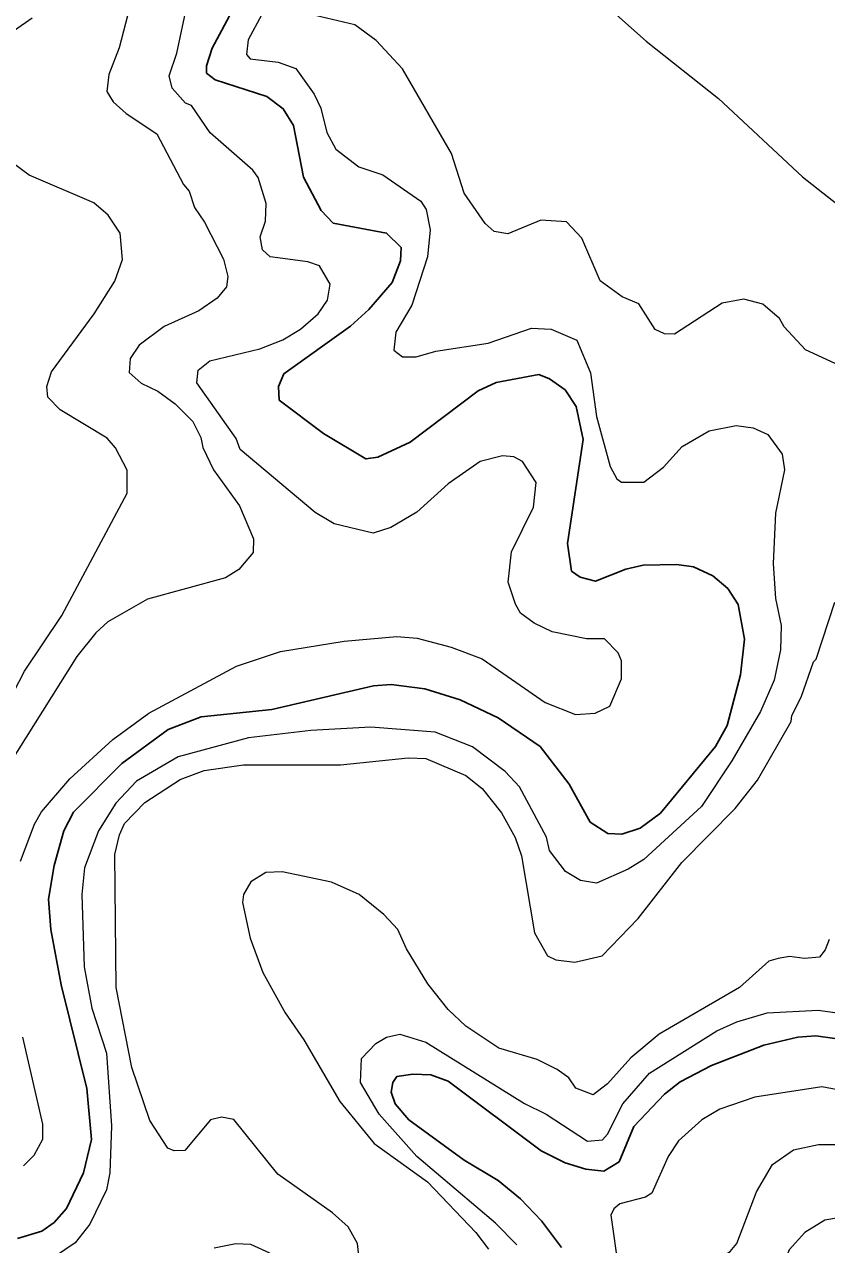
# Model space of a CAD drawing. Extents: x 673.3 to 698.5, y 6984.3 to 7012.3.
# Drawn here: x 695.764 to 696.583, y 6994.608 to 6995.852 of the extents above; entities that cross this region are included whole.
import ezdxf

# ---------------------------------------------------------------- set-up
doc = ezdxf.new("R2010")
doc.units = 0
doc.header["$LTSCALE"] = 0.032
doc.layers.add('1', color=7, linetype='Continuous', lineweight=25)
doc.layers.add('2', color=7, linetype='Continuous', lineweight=13)

msp = doc.modelspace()

# ---------------------------------------------------------------- linework, layer by layer
at = {"layer": '1'}
for points in [[(695.9833, 6995.8797), (695.956, 6995.8281), (695.9502, 6995.81), (695.9502, 6995.8028), (695.9589, 6995.7958), (696.0115, 6995.7788), (696.0284, 6995.7664), (696.0389, 6995.7493)], [(696.0389, 6995.7493), (696.049, 6995.6968), (696.0672, 6995.6628), (696.0793, 6995.6498), (696.1339, 6995.6397), (696.1487, 6995.6249), (696.148, 6995.6113), (696.1396, 6995.5891), (696.1156, 6995.5617), (696.0969, 6995.5447), (696.0291, 6995.4962), (696.0234, 6995.4831), (696.0243, 6995.4694), (696.0694, 6995.4352), (696.1128, 6995.4093), (696.1248, 6995.4113), (696.158, 6995.4265), (696.2273, 6995.4789), (696.2457, 6995.4874), (696.2893, 6995.4955), (696.3001, 6995.4911), (696.3159, 6995.4797), (696.3272, 6995.4627), (696.3345, 6995.4291), (696.3183, 6995.3232), (696.3226, 6995.295), (696.3313, 6995.2888), (696.347, 6995.2848), (696.3779, 6995.2969), (696.3955, 6995.3009), (696.43, 6995.3017), (696.447, 6995.2994), (696.4668, 6995.2902), (696.4818, 6995.2773), (696.4925, 6995.261), (696.499, 6995.2255), (696.4949, 6995.1893), (696.4811, 6995.1375), (696.4695, 6995.116), (696.4132, 6995.0482), (696.3926, 6995.0328), (696.3738, 6995.0266), (696.3595, 6995.0275), (696.3416, 6995.039), (696.3202, 6995.0777), (696.2905, 6995.116), (696.2476, 6995.1453), (696.209, 6995.1638), (696.1727, 6995.175), (696.1385, 6995.1795), (696.1206, 6995.178), (696.0167, 6995.1539), (695.9447, 6995.1463), (695.9109, 6995.1334), (695.8637, 6995.0989), (695.8145, 6995.0491), (695.8045, 6995.03), (695.7947, 6994.9947), (695.7889, 6994.9604), (695.7913, 6994.9295), (695.802, 6994.8731), (695.8279, 6994.7675), (695.8328, 6994.7154), (695.8247, 6994.6815), (695.8073, 6994.6451), (695.7947, 6994.6309), (695.7823, 6994.6218), (695.7574, 6994.6145)], [(696.3124, 6994.6054), (696.2918, 6994.6325), (696.2703, 6994.6549), (696.2475, 6994.6735), (696.2131, 6994.6942), (696.1564, 6994.7355), (696.1426, 6994.7518), (696.1385, 6994.7636), (696.1402, 6994.7734), (696.1442, 6994.7796), (696.1607, 6994.7821), (696.1789, 6994.7813), (696.1968, 6994.7748), (696.2916, 6994.7039), (696.3161, 6994.6917), (696.3372, 6994.6852), (696.3555, 6994.6832), (696.371, 6994.6927), (696.3861, 6994.7287), (696.4173, 6994.7616), (696.4333, 6994.7742), (696.4653, 6994.791), (696.5188, 6994.8116), (696.5535, 6994.8196), (696.5717, 6994.8212), (696.6297, 6994.8131)]]:
    msp.add_lwpolyline(points, dxfattribs=at)
at = {"layer": '2'}
for points in [[(696.338, 6995.8895), (696.3986, 6995.8353), (696.4724, 6995.777), (696.5582, 6995.6969), (696.7348, 6995.5578)], [(695.8719, 6995.8702), (695.8611, 6995.8285), (695.8506, 6995.8012), (695.8483, 6995.7839), (695.8548, 6995.7733), (695.8683, 6995.7614), (695.8995, 6995.7407), (695.9266, 6995.6892), (695.9324, 6995.6823), (695.938, 6995.6657), (695.9482, 6995.6508), (695.9674, 6995.613)], [(696.3026, 6995.2332), (696.2845, 6995.2419), (696.2705, 6995.2521), (696.2652, 6995.2611), (696.258, 6995.2836), (696.2611, 6995.3146), (696.2838, 6995.3602), (696.2864, 6995.3853), (696.2725, 6995.4067), (696.2635, 6995.4116), (696.252, 6995.4124), (696.2292, 6995.4066), (696.1968, 6995.384), (696.1648, 6995.355), (696.1381, 6995.3395), (696.1203, 6995.3335), (696.0802, 6995.343), (696.0609, 6995.3548), (695.9845, 6995.4189), (695.9803, 6995.4303), (695.9404, 6995.487), (695.9415, 6995.4999), (695.9535, 6995.5094), (696.0044, 6995.5216), (696.0281, 6995.5308), (696.046, 6995.5415), (696.0639, 6995.5572), (696.0735, 6995.5711), (696.0762, 6995.5875), (696.0654, 6995.6064), (696.0535, 6995.6103), (696.0151, 6995.6154), (696.0071, 6995.6227), (696.0047, 6995.6357), (696.0103, 6995.6519), (696.0111, 6995.6698), (696.0029, 6995.6962), (695.9975, 6995.7038), (695.9538, 6995.7418), (695.9348, 6995.7697), (695.9286, 6995.772), (695.915, 6995.7874), (695.9119, 6995.8001), (695.92, 6995.8232), (695.9312, 6995.8756)], [(695.8488, 6995.4305), (695.8008, 6995.4593), (695.7882, 6995.4722), (695.7873, 6995.4831), (695.7919, 6995.4983), (695.8356, 6995.5574), (695.8567, 6995.5906), (695.8645, 6995.6128), (695.8621, 6995.6395), (695.8497, 6995.6578), (695.8353, 6995.6705), (695.7693, 6995.6986), (695.743, 6995.7181), (695.729, 6995.7344), (695.7275, 6995.744), (695.7224, 6995.7478), (695.7078, 6995.7823), (695.7034, 6995.8102), (695.7057, 6995.8164), (695.7277, 6995.8341), (695.7393, 6995.8364), (695.7722, 6995.8592)], [(696.0065, 6995.8626), (695.9927, 6995.8366), (695.9908, 6995.8216), (695.9948, 6995.8174), (696.0232, 6995.8138), (696.0411, 6995.8074), (696.0601, 6995.7812), (696.0666, 6995.767), (696.0728, 6995.7421), (696.0821, 6995.7253), (696.1056, 6995.7073), (696.1301, 6995.6991), (696.1689, 6995.6723), (696.1742, 6995.6636), (696.1782, 6995.6431), (696.1755, 6995.6155), (696.1596, 6995.5662), (696.1434, 6995.5385), (696.1412, 6995.5202), (696.15, 6995.5135), (696.164, 6995.5135), (696.1841, 6995.5192), (696.2376, 6995.5273), (696.2815, 6995.5427), (696.3017, 6995.5418), (696.3278, 6995.5304), (696.3417, 6995.4972), (696.3481, 6995.4526)], [(696.6002, 6995.5027), (696.5611, 6995.5207), (696.5393, 6995.5439), (696.5348, 6995.5526), (696.5175, 6995.5673), (696.4982, 6995.5721), (696.476, 6995.5682), (696.4277, 6995.5366), (696.4172, 6995.537), (696.4078, 6995.5412), (696.3912, 6995.5674), (696.3742, 6995.5747), (696.3518, 6995.5908), (696.333, 6995.6346), (696.3172, 6995.6511), (696.2913, 6995.6527), (696.2575, 6995.6389), (696.2435, 6995.6414), (696.2345, 6995.6494), (696.2128, 6995.6802), (696.1999, 6995.7206), (696.15, 6995.807), (696.1233, 6995.8361), (696.1013, 6995.8519), (696.0551, 6995.8627)], [(695.9674, 6995.613), (695.972, 6995.5955), (695.9706, 6995.5847), (695.9609, 6995.5731), (695.9422, 6995.5604), (695.907, 6995.5444), (695.8814, 6995.5252), (695.8722, 6995.5118), (695.8711, 6995.4975), (695.8833, 6995.4867), (695.9004, 6995.4784), (695.9181, 6995.4656), (695.9362, 6995.4474), (695.9443, 6995.4312), (695.9465, 6995.4209), (695.9573, 6995.3981), (695.9837, 6995.3615), (695.9981, 6995.3278), (695.9976, 6995.314), (695.9831, 6995.2965), (695.9695, 6995.2881), (695.8899, 6995.2663), (695.8496, 6995.2434), (695.8371, 6995.2319), (695.818, 6995.2078), (695.7404, 6995.0846)], [(696.3481, 6995.4526), (696.362, 6995.4017), (696.3687, 6995.389), (696.3736, 6995.3857), (696.3962, 6995.3858), (696.4164, 6995.4011), (696.4355, 6995.4221), (696.4629, 6995.4379), (696.4906, 6995.4434), (696.5079, 6995.4409), (696.5229, 6995.4342), (696.5372, 6995.4141), (696.5396, 6995.3981), (696.5307, 6995.3539), (696.5283, 6995.3027), (696.5306, 6995.2669), (696.5364, 6995.2395), (696.5355, 6995.2148), (696.5292, 6995.1839), (696.5151, 6995.1517), (696.4859, 6995.1015), (696.4551, 6995.055), (696.3963, 6995.001), (696.3804, 6994.9911), (696.3481, 6994.9767), (696.3318, 6994.9794), (696.3162, 6994.9887), (696.3001, 6995.0101), (696.2968, 6995.0238), (696.2695, 6995.0751), (696.2547, 6995.0908), (696.2216, 6995.1159), (696.1835, 6995.1308), (696.1177, 6995.1357), (696.0566, 6995.1323), (695.993, 6995.125), (695.9212, 6995.1055), (695.8788, 6995.0807), (695.8576, 6995.0585), (695.84, 6995.0302), (695.8255, 6994.9923), (695.8231, 6994.9652), (695.8254, 6994.8913), (695.8332, 6994.8492), (695.8482, 6994.8033), (695.8532, 6994.7294), (695.8515, 6994.6813), (695.848, 6994.664), (695.8311, 6994.6291), (695.8161, 6994.6101), (695.7952, 6994.5959)], [(695.7054, 6995.0792), (695.7646, 6995.1929), (695.8026, 6995.2497), (695.8692, 6995.3744), (695.8693, 6995.3978), (695.8572, 6995.4206), (695.8488, 6995.4305)], [(695.8666, 6995.0376), (695.8871, 6995.0591), (695.9232, 6995.0826), (695.9479, 6995.0917), (695.9877, 6995.0973), (696.0867, 6995.0974), (696.1559, 6995.1046), (696.174, 6995.1038), (696.2147, 6995.0867), (696.2314, 6995.0733), (696.251, 6995.0485), (696.2651, 6995.0235), (696.2714, 6995.0047), (696.2846, 6994.9261), (696.2981, 6994.9026), (696.3065, 6994.8987), (696.3258, 6994.8963), (696.3536, 6994.9028), (696.3904, 6994.9407), (696.435, 6994.9977), (696.4894, 6995.0528), (696.5122, 6995.0817), (696.5467, 6995.1416), (696.5471, 6995.1478), (696.5566, 6995.1663), (696.5692, 6995.2024), (696.5722, 6995.2052), (696.5912, 6995.2632)], [(695.7604, 6994.9991), (695.7745, 6995.037), (695.7817, 6995.0495), (695.8106, 6995.0833), (695.8546, 6995.1231), (695.8914, 6995.1502), (695.9808, 6995.1979), (696.0256, 6995.2129), (696.0904, 6995.2235), (696.1442, 6995.2284), (696.1649, 6995.2267), (696.1996, 6995.2175), (696.2313, 6995.2055), (696.2956, 6995.161), (696.3265, 6995.1488), (696.3465, 6995.1502), (696.3615, 6995.1571), (696.3736, 6995.1851), (696.3736, 6995.2034), (696.3699, 6995.2118), (696.3561, 6995.2259), (696.3379, 6995.226), (696.3026, 6995.2332)], [(696.108, 6994.5747), (696.104, 6994.6093), (696.0946, 6994.6263), (696.0785, 6994.6406), (696.0229, 6994.68), (695.9781, 6994.7357), (695.9653, 6994.7382), (695.9542, 6994.7355), (695.9279, 6994.7041), (695.9171, 6994.704), (695.9108, 6994.7066), (695.8924, 6994.7347), (695.8739, 6994.7889), (695.8581, 6994.8704), (695.8565, 6995.0059), (695.8612, 6995.026), (695.8666, 6995.0376)], [(696.5813, 6994.9087), (696.5754, 6994.9013), (696.5602, 6994.9001), (696.5449, 6994.9019), (696.5332, 6994.9001), (696.5237, 6994.8971), (696.494, 6994.8703), (696.4118, 6994.8228), (696.3829, 6994.7987), (696.3593, 6994.7721), (696.3447, 6994.761), (696.327, 6994.7678), (696.3196, 6994.7782), (696.3079, 6994.7869), (696.2874, 6994.7969), (696.2482, 6994.8086), (696.2147, 6994.831), (696.1968, 6994.8481), (696.1758, 6994.874), (696.1541, 6994.9098), (696.1453, 6994.9296), (696.131, 6994.9449), (696.1059, 6994.9652), (696.0776, 6994.9777), (696.0272, 6994.9883), (696.0105, 6994.9878), (695.9953, 6994.978), (695.9878, 6994.9652), (695.9868, 6994.9572), (695.9948, 6994.9206), (696.0075, 6994.8857), (696.0304, 6994.8446), (696.0494, 6994.8171), (696.0862, 6994.7543), (696.1213, 6994.7114), (696.1755, 6994.6724), (696.2249, 6994.6205), (696.2379, 6994.6036)], [(696.5853, 6994.9194), (696.5813, 6994.9087)], [(696.2666, 6994.608), (696.2448, 6994.63), (696.1646, 6994.698), (696.1261, 6994.7412), (696.1073, 6994.7736), (696.1081, 6994.7981), (696.1227, 6994.8134), (696.1336, 6994.8197), (696.1475, 6994.8229), (696.174, 6994.8147), (696.2744, 6994.7522), (696.2965, 6994.7413), (696.3389, 6994.7138), (696.354, 6994.7152), (696.3592, 6994.7208), (696.3747, 6994.7518), (696.402, 6994.7829), (696.4708, 6994.8263), (696.491, 6994.8355), (696.522, 6994.8447), (696.574, 6994.8474), (696.5959, 6994.8442)], [(695.7633, 6994.6886), (695.7744, 6994.6995), (695.783, 6994.7157), (695.7832, 6994.7312), (695.7627, 6994.8199)], [(696.6122, 6994.7626), (696.5778, 6994.7691), (696.5094, 6994.7585), (696.4737, 6994.7463), (696.4554, 6994.7356), (696.4315, 6994.7139), (696.421, 6994.6981), (696.4043, 6994.6608), (696.3979, 6994.6567), (696.3717, 6994.6497), (696.3657, 6994.6448), (696.3625, 6994.6381), (696.3704, 6994.5831)], [(696.5911, 6993.9269), (696.5391, 6994.0194), (696.5293, 6994.0486), (696.5209, 6994.0875), (696.4885, 6994.1619), (696.4672, 6994.2219), (696.4364, 6994.2666), (696.3704, 6994.3351), (696.353, 6994.3606), (696.3475, 6994.3809), (696.3498, 6994.3988), (696.3611, 6994.4281), (696.3907, 6994.4893), (696.3997, 6994.5381), (696.4055, 6994.5562), (696.4268, 6994.5835), (696.4682, 6994.5906), (696.4843, 6994.6013), (696.491, 6994.6092), (696.5113, 6994.6619), (696.5276, 6994.69), (696.5489, 6994.7049), (696.5745, 6994.7104), (696.5945, 6994.7104)], [(696.6108, 6994.6381), (696.581, 6994.6332), (696.5605, 6994.6205), (696.5444, 6994.6028), (696.5342, 6994.5775), (696.5274, 6994.5673), (696.4952, 6994.5543), (696.4698, 6994.5337), (696.4517, 6994.5057), (696.443, 6994.4863), (696.4378, 6994.4593), (696.4388, 6994.4115), (696.4425, 6994.3874), (696.4529, 6994.3496), (696.4754, 6994.2901), (696.4883, 6994.2463), (696.4901, 6994.2298), (696.4998, 6994.2037), (696.5092, 6994.1647), (696.5252, 6994.1419), (696.5527, 6994.0915), (696.6055, 6993.9664)], [(695.958, 6994.6048), (695.98, 6994.6095), (695.9951, 6994.6087), (696.0144, 6994.5997)]]:
    msp.add_lwpolyline(points, dxfattribs=at)

doc.saveas('drawing.dxf')
